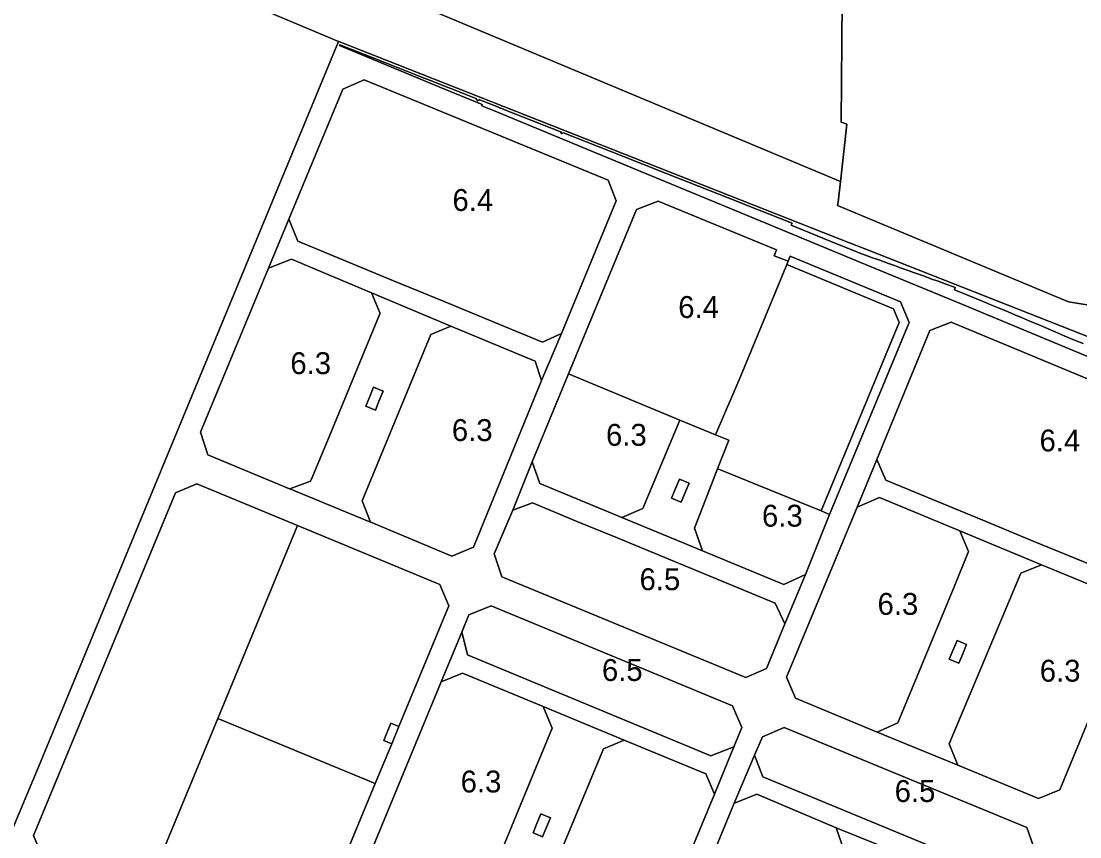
# Model space of a CAD drawing. Extents: x 598968 to 613553, y 4409678 to 4430833.
# Drawn here: x 605206 to 605786, y 4416009 to 4416456 of the extents above; entities that cross this region are included whole.
import ezdxf

# ---------------------------------------------------------------- set-up
doc = ezdxf.new("R2010")
doc.units = 0
for name, color, linetype in [('1', 7, 'Continuous'), ('Sòl Rústic Comú', 7, 'Continuous'), ('Zona 6.3 - ANNEX III E', 7, 'Continuous'), ('Zona 6.4 - ANNEX III E', 7, 'Continuous'), ('Zona 6.5 - ANNEX III E', 7, 'Continuous')]:
    doc.layers.add(name, color=color, linetype=linetype)

msp = doc.modelspace()

# ---------------------------------------------------------------- linework, layer by layer
at = {"layer": '1'}
for points in [[(605201.9819, 4416014.4167), (605215.895, 4416048.0361), (605285.2168, 4416215.5444), (605380.2609, 4416445.2078), (605380.2024, 4416445.2316), (605278.0926, 4416488.2206), (605151.1047, 4416547.4255)], [(605656.2175, 4416467.4258), (605655.5541, 4416400.8832), (605658.7291, 4416399.8252), (605655.5541, 4416371.5152), (605655.5981, 4416371.4972), (605655.2501, 4416368.4826), (605653.9451, 4416357.1782), (605653.6671, 4416355.2282), (605780.1701, 4416302.5642), (605797.1671, 4416299.7782), (605811.6561, 4416294.4842), (605815.3651, 4416307.4632), (605815.4201, 4416307.4412), (605820.0871, 4416323.5192), (605829.0771, 4416344.9072), (605833.7261, 4416359.7862), (605837.0821, 4416358.8012), (605860.3401, 4416405.8462), (605870.9121, 4416435.4482), (605888.8851, 4416462.9352)], [(606087.5309, 4416193.4781), (606062.8664, 4416193.9512), (605986.3384, 4416208.0456), (605977.9502, 4416209.5905), (605669.113, 4416331.3387), (605658.7295, 4416335.432), (605380.2645, 4416445.2071), (605380.2609, 4416445.2078), (605285.2168, 4416215.5444), (605215.895, 4416048.0361), (605201.9819, 4416014.4167)], [(605788.308, 4416279.6025), (605784.3428, 4416281.1932), (605780.3417, 4416282.8066), (605777.8748, 4416283.866), (605772.8921, 4416286.0056), (605769.0659, 4416287.6486), (605764.8895, 4416289.442), (605758.9423, 4416291.9457), (605754.8268, 4416293.6726), (605750.8026, 4416295.3612), (605747.1164, 4416296.9093), (605741.293, 4416299.355), (605737.6421, 4416300.8884), (605732.5194, 4416303.0272), (605728.5743, 4416304.6209), (605724.4723, 4416306.2778), (605719.5259, 4416308.2759), (605717.6329, 4416309.0405), (605718.1396, 4416310.3575), (605716.6584, 4416310.8898), (605712.5556, 4416312.364), (605708.7307, 4416313.7385), (605704.7841, 4416315.1567), (605700.6374, 4416316.6467), (605695.321, 4416318.5571), (605692.9042, 4416319.4255), (605690.6396, 4416320.2393), (605688.55, 4416320.9902), (605684.8384, 4416322.3239), (605681.5738, 4416323.4969), (605676.7175, 4416325.242), (605672.8113, 4416326.6456), (605668.4305, 4416328.2198), (605665.8433, 4416329.1495), (605663.3217, 4416330.1798), (605652.7659, 4416334.4925), (605628.2477, 4416344.51), (605628.6879, 4416345.6885), (605609.8098, 4416353.1307), (605593.65, 4416359.5012), (605577.474, 4416365.8782), (605559.4224, 4416372.9945), (605534.5856, 4416382.7857), (605510.4124, 4416392.3153), (605503.4752, 4416395.0501), (605503.4721, 4416395.0498), (605502.2742, 4416394.7072), (605502.2706, 4416394.7062), (605502.0406, 4416395.3562), (605502.417, 4416395.4658), (605491.2112, 4416399.8833), (605470.6929, 4416407.9721), (605469.5876, 4416408.4079), (605469.5749, 4416408.3755), (605469.5712, 4416408.3763), (605468.6549, 4416408.5655), (605468.694, 4416408.7617), (605459.3821, 4416412.4326), (605457.1398, 4416413.3159), (605457.1356, 4416413.3168), (605457.2298, 4416412.94), (605456.3347, 4416412.7162), (605456.2038, 4416413.24), (605456.1999, 4416413.2395), (605455.7447, 4416413.1262), (605455.741, 4416413.1252), (605455.5379, 4416413.9465), (605453.5702, 4416414.7223), (605449.1112, 4416416.4801), (605444.077, 4416418.4647), (605437.8908, 4416420.9035), (605432.0541, 4416423.2044), (605425.7081, 4416425.7061), (605422.591, 4416426.935), (605417.9152, 4416428.7783), (605412.9062, 4416430.753), (605405.6293, 4416433.6216), (605398.6101, 4416436.3888), (605386.9752, 4416440.9756), (605380.9602, 4416443.3468), (605380.7856, 4416442.9038), (605401.4018, 4416434.3169), (605435.7774, 4416420.1599), (605458.955, 4416410.6553), (605458.6808, 4416409.9993), (605465.0216, 4416407.3496), (605532.1168, 4416379.6668), (605609.0137, 4416347.7484), (605671.2033, 4416322.0197), (605721.6761, 4416301.2056), (605782.7307, 4416275.8612), (605823.916, 4416258.8207)], [(605823.916, 4416258.8207), (605782.7307, 4416275.8612), (605721.6761, 4416301.2056), (605671.2033, 4416322.0197), (605609.0137, 4416347.7484), (605532.1168, 4416379.6668), (605465.0216, 4416407.3496), (605458.6808, 4416409.9993), (605458.955, 4416410.6553), (605435.7774, 4416420.1599), (605401.4018, 4416434.3169), (605380.7856, 4416442.9038), (605380.9602, 4416443.3468), (605386.9752, 4416440.9756), (605398.6101, 4416436.3888), (605405.6293, 4416433.6216), (605412.9062, 4416430.753), (605417.9152, 4416428.7783), (605422.591, 4416426.935), (605425.7081, 4416425.7061), (605432.0541, 4416423.2044), (605437.8908, 4416420.9035), (605444.077, 4416418.4647), (605449.1112, 4416416.4801), (605453.5702, 4416414.7223), (605455.5379, 4416413.9465), (605455.741, 4416413.1252), (605455.7447, 4416413.1262), (605456.1999, 4416413.2395), (605456.2038, 4416413.24), (605456.3347, 4416412.7162), (605457.2298, 4416412.94), (605457.1356, 4416413.3168), (605457.1398, 4416413.3159), (605459.3821, 4416412.4326), (605468.694, 4416408.7617), (605468.6549, 4416408.5655), (605469.5712, 4416408.3763), (605469.5749, 4416408.3755), (605469.5876, 4416408.4079), (605470.6929, 4416407.9721), (605491.2112, 4416399.8833), (605502.417, 4416395.4658), (605502.0406, 4416395.3562), (605502.2706, 4416394.7062), (605502.2742, 4416394.7072), (605503.4721, 4416395.0498), (605503.4752, 4416395.0501), (605510.4124, 4416392.3153), (605534.5856, 4416382.7857), (605559.4224, 4416372.9945), (605577.474, 4416365.8782), (605593.65, 4416359.5012), (605609.8098, 4416353.1307), (605628.6879, 4416345.6885), (605628.2477, 4416344.51), (605652.7659, 4416334.4925), (605663.3217, 4416330.1798), (605665.8433, 4416329.1495), (605668.4305, 4416328.2198), (605672.8113, 4416326.6456), (605676.7175, 4416325.242), (605681.5738, 4416323.4969), (605684.8384, 4416322.3239), (605688.55, 4416320.9902), (605690.6396, 4416320.2393), (605692.9042, 4416319.4255), (605695.321, 4416318.5571), (605700.6374, 4416316.6467), (605704.7841, 4416315.1567), (605708.7307, 4416313.7385), (605712.5556, 4416312.364), (605716.6584, 4416310.8898), (605718.1396, 4416310.3575), (605717.6329, 4416309.0405), (605719.5259, 4416308.2759), (605724.4723, 4416306.2778), (605728.5743, 4416304.6209), (605732.5194, 4416303.0272), (605737.6421, 4416300.8884), (605741.293, 4416299.355), (605747.1164, 4416296.9093), (605750.8026, 4416295.3612), (605754.8268, 4416293.6726), (605758.9423, 4416291.9457), (605764.8895, 4416289.442), (605769.0659, 4416287.6486), (605772.8921, 4416286.0056), (605777.8748, 4416283.866), (605780.3417, 4416282.8066), (605784.3428, 4416281.1932), (605788.308, 4416279.6025)]]:
    msp.add_lwpolyline(points, dxfattribs=at)
for points in [[(605308.6166, 4416218.7091), (605304.5961, 4416230.9978), (605341.886, 4416320.9487), (605352.9558, 4416347.7585), (605382.4553, 4416418.9983), (605394.3162, 4416424.1281), (605527.984, 4416369.2411), (605532.284, 4416357.9113), (605502.2945, 4416285.1116), (605491.4847, 4416259.3817), (605454.1242, 4416167.9733), (605442.1964, 4416163.1633), (605397.8152, 4416181.6381), (605397.7708, 4416181.7498), (605353.571, 4416200.0405), (605353.3117, 4416199.9473)], [(605465.4717, 4416164.4297), (605475.6251, 4416188.2121), (605486.3243, 4416214.7895), (605506.1501, 4416262.941), (605543.5339, 4416353.0315), (605555.2892, 4416357.5826), (605555.2922, 4416357.583), (605620.1772, 4416330.9231), (605618.8678, 4416327.6708), (605626.5327, 4416324.7169), (605627.6942, 4416327.5236), (605627.6976, 4416327.5222), (605688.0862, 4416302.5316), (605692.802, 4416291.1569), (605649.2644, 4416185.953), (605635.9937, 4416153.0851), (605624.7739, 4416126.0252), (605614.6641, 4416101.4453), (605603.4151, 4416096.5856), (605469.6953, 4416151.8424)], [(605502.2945, 4416285.1116), (605491.9247, 4416280.4415), (605465.8448, 4416291.1906), (605438.1596, 4416302.6013), (605410.3871, 4416314.048), (605382.4955, 4416325.5439), (605357.9058, 4416335.6788), (605352.9578, 4416347.7537), (605352.9558, 4416347.7585), (605341.886, 4416320.9487), (605341.8907, 4416320.9505), (605354.3459, 4416325.7788), (605398.3061, 4416307.3758), (605441.7035, 4416289.2085), (605487.8947, 4416269.8715), (605491.4847, 4416259.3817)], [(605644.6444, 4416187.8649), (605687.3902, 4416291.1551), (605684.2607, 4416298.7036), (605625.7823, 4416322.9036), (605625.3999, 4416321.9796), (605600.5636, 4416261.9656), (605586.7139, 4416229.6735), (605594.0048, 4416226.5854), (605587.9352, 4416211.0222), (605588.1096, 4416210.951)], [(605649.2644, 4416185.953), (605692.802, 4416291.1569), (605688.0862, 4416302.5316), (605627.6976, 4416327.5222), (605627.6942, 4416327.5236), (605626.5327, 4416324.7169), (605625.7823, 4416322.9036), (605684.2607, 4416298.7036), (605687.3902, 4416291.1551), (605644.6444, 4416187.8649)], [(605441.7035, 4416289.2085), (605398.3061, 4416307.3758), (605402.9745, 4416296.1154), (605402.8725, 4416295.8689), (605374.1089, 4416226.365), (605365.2216, 4416204.9389), (605364.8861, 4416204.1302), (605353.571, 4416200.0405), (605397.7708, 4416181.7498), (605396.4526, 4416185.0679), (605393.1168, 4416193.4641), (605430.6943, 4416284.6442)], [(605625.674, 4416096.6755), (605664.3334, 4416189.8652), (605675.0846, 4416216.092), (605704.1927, 4416286.7749), (605715.9047, 4416291.246), (605848.9515, 4416236.0677), (605853.5315, 4416224.1379), (605824.792, 4416154.3681), (605814.1778, 4416128.8246), (605775.4829, 4416034.9286), (605763.824, 4416030.1689), (605719.4731, 4416048.4982), (605675.3644, 4416066.6869), (605630.654, 4416085.1957)], [(605402.5155, 4416248.3267), (605404.6569, 4416253.5011), (605399.3902, 4416255.6807), (605397.2488, 4416250.5063), (605395.1074, 4416245.332), (605400.3742, 4416243.1525)], [(605402.5155, 4416248.3267), (605400.3742, 4416243.1525), (605395.1074, 4416245.332), (605397.2488, 4416250.5063), (605399.3902, 4416255.6807), (605404.6569, 4416253.5011)], [(605586.7139, 4416229.6735), (605567.209, 4416237.6742), (605546.9144, 4416189.1333), (605535.4584, 4416184.2205), (605579.7042, 4416165.944), (605575.2142, 4416178.4038), (605587.9352, 4416211.0222), (605594.0048, 4416226.5854)], [(605535.4584, 4416184.2205), (605490.5049, 4416202.8422), (605486.3262, 4416214.7843), (605486.3243, 4416214.7895), (605475.6251, 4416188.2121), (605475.6298, 4416188.2139), (605486.395, 4416192.2823), (605510.4776, 4416182.326), (605532.4578, 4416173.239), (605619.4739, 4416137.265), (605624.7739, 4416126.0252), (605635.9937, 4416153.0851), (605624.1638, 4416147.4749), (605579.7042, 4416165.944)], [(605824.792, 4416154.3681), (605813.3321, 4416149.748), (605788.6243, 4416159.9236), (605760.8753, 4416171.3516), (605733.2461, 4416182.7304), (605705.2935, 4416194.2422), (605680.0332, 4416204.6453), (605675.0867, 4416216.0873), (605675.0846, 4416216.092), (605664.3334, 4416189.8652), (605664.3382, 4416189.8672), (605676.6662, 4416195.1542), (605720.6969, 4416176.933), (605765.4313, 4416158.4206), (605809.4619, 4416140.1993), (605814.1778, 4416128.8246)], [(605413.2444, 4416069.7069), (605409.3441, 4416060.2821), (605400.3206, 4416038.4781), (605362.8413, 4415947.9137), (605351.0859, 4415943.0399), (605273.0979, 4415975.3137), (605273.0943, 4415975.3146), (605217.9054, 4415998.1523), (605213.031, 4416009.9096), (605290.8173, 4416197.8715), (605302.5757, 4416202.7458), (605357.7632, 4416179.9075), (605435.7532, 4416147.6329), (605440.6276, 4416135.8756)], [(605357.7632, 4416179.9075), (605302.5757, 4416202.7458), (605290.8173, 4416197.8715), (605213.031, 4416009.9096), (605217.9054, 4415998.1523), (605273.0943, 4415975.3146), (605314.0146, 4416074.194)], [(605570.1056, 4416197.9123), (605572.2469, 4416203.0866), (605566.9802, 4416205.2661), (605564.8388, 4416200.0918), (605562.6975, 4416194.9174), (605567.9642, 4416192.7379)], [(605570.1056, 4416197.9123), (605567.9642, 4416192.7379), (605562.6975, 4416194.9174), (605564.8388, 4416200.0918), (605566.9802, 4416205.2661), (605572.2469, 4416203.0866)], [(605413.2444, 4416069.7069), (605440.6276, 4416135.8756), (605435.7532, 4416147.6329), (605357.7632, 4416179.9075), (605314.0146, 4416074.194), (605400.3206, 4416038.4781), (605409.3441, 4416060.2821), (605405.0013, 4416062.0793), (605408.8525, 4416071.5079), (605408.8958, 4416071.4901)], [(605765.4313, 4416158.4206), (605720.6969, 4416176.933), (605725.4127, 4416165.5583), (605717.4589, 4416146.2807), (605686.6736, 4416071.6667), (605675.3644, 4416066.6869), (605719.4731, 4416048.4982), (605714.7034, 4416060.2873), (605754.0565, 4416153.7046)], [(605378.8742, 4415931.583), (605374.0758, 4415942.9193), (605386.2096, 4415972.6661), (605397.0031, 4415998.6269), (605436.4772, 4416094.1213), (605447.8156, 4416121.3723), (605451.6756, 4416130.9923), (605463.8177, 4416135.792), (605596.0043, 4416080.9851), (605601.2443, 4416069.2054), (605596.8544, 4416058.5554), (605586.2696, 4416032.5788), (605546.0952, 4415935.8658), (605536.0554, 4415911.0159), (605523.7056, 4415881.2859), (605512.0544, 4415876.325)], [(605596.8544, 4416058.5554), (605584.1145, 4416053.5752), (605451.2914, 4416108.8487), (605450.8256, 4416109.0425), (605450.2736, 4416111.3037), (605447.8171, 4416121.3663), (605447.8156, 4416121.3723), (605436.4772, 4416094.1213), (605436.482, 4416094.1233), (605448.2057, 4416098.9026), (605492.3118, 4416080.6494), (605536.7596, 4416062.2366), (605581.5221, 4416043.7957), (605586.2696, 4416032.5788)], [(605722.2186, 4416109.5754), (605720.0773, 4416104.401), (605714.8714, 4416106.5554), (605714.8105, 4416106.5806), (605716.9519, 4416111.755), (605719.0932, 4416116.9294), (605719.1541, 4416116.9042), (605724.36, 4416114.7498)], [(605722.2186, 4416109.5754), (605724.36, 4416114.7498), (605719.1541, 4416116.9042), (605719.0932, 4416116.9294), (605716.9519, 4416111.755), (605714.8105, 4416106.5806), (605714.8714, 4416106.5554), (605720.0773, 4416104.401)], [(605536.7596, 4416062.2366), (605492.3118, 4416080.6494), (605497.2153, 4416068.7337), (605457.836, 4415973.154), (605451.3144, 4415970.2236), (605447.6218, 4415968.5645), (605446.8861, 4415968.2339), (605490.6274, 4415950.0969), (605486.1528, 4415963.1027), (605525.295, 4416057.4442)], [(605400.3206, 4416038.4781), (605314.0146, 4416074.194), (605273.0943, 4415975.3146), (605273.0979, 4415975.3137), (605351.0859, 4415943.0399), (605362.8413, 4415947.9137)], [(605413.2444, 4416069.7069), (605408.8958, 4416071.4901), (605408.8525, 4416071.5079), (605405.0013, 4416062.0793), (605409.3441, 4416060.2821)], [(605534.9055, 4415876.7261), (605546.9853, 4415906.0361), (605557.6473, 4415932.3467), (605597.0697, 4416027.6512), (605608.1698, 4416054.0843), (605612.4942, 4416064.0456), (605624.3651, 4416069.2253), (605757.3031, 4416014.3485), (605761.6531, 4416001.9487), (605757.7965, 4415992.5856), (605746.7334, 4415965.3688), (605708.314, 4415872.219), (605696.521, 4415844.501), (605684.9027, 4415814.9883), (605672.8055, 4415809.8995), (605664.0589, 4415813.5143), (605539.3425, 4415865.069), (605537.6712, 4415869.46)], [(605757.7965, 4415992.5856), (605744.8033, 4415987.4486), (605612.6443, 4416042.1758), (605608.1716, 4416054.0794), (605608.1698, 4416054.0843), (605597.0697, 4416027.6512), (605597.0744, 4416027.6532), (605609.4195, 4416032.6605), (605652.8502, 4416014.2157), (605698.1847, 4415995.9269), (605742.2155, 4415977.7057), (605746.7334, 4415965.3688)], [(605494.1849, 4416014.4584), (605492.0435, 4416009.284), (605486.7767, 4416011.4635), (605488.9181, 4416016.6379), (605491.0595, 4416021.8123), (605496.3262, 4416019.6328)], [(605494.1849, 4416014.4584), (605496.3262, 4416019.6328), (605491.0595, 4416021.8123), (605488.9181, 4416016.6379), (605486.7767, 4416011.4635), (605492.0435, 4416009.284)], [(605698.1847, 4415995.9269), (605652.8502, 4416014.2157), (605657.4041, 4416001.087), (605618.8546, 4415907.1673), (605606.8917, 4415902.1501), (605651.6001, 4415883.711), (605646.5345, 4415895.4679), (605685.8939, 4415990.6876), (605697.9061, 4415995.8082)]]:
    msp.add_lwpolyline(points, close=True, dxfattribs=at)
at = {"layer": 'Sòl Rústic Comú'}
for points in [[(604903.2291, 4416683.1934), (605655.2501, 4416368.4826), (605655.5981, 4416371.4972), (605655.5541, 4416371.5152), (605658.7291, 4416399.8252), (605655.5541, 4416400.8832), (605656.2175, 4416467.4258), (605574.9247, 4416959.1946), (605522.7987, 4416818.1944), (605354.9213, 4416671.694), (605163.4819, 4416693.1938)], [(605888.8851, 4416462.9352), (605870.9121, 4416435.4482), (605860.3401, 4416405.8462), (605837.0821, 4416358.8012), (605833.7261, 4416359.7862), (605829.0771, 4416344.9072), (605820.0871, 4416323.5192), (605815.4201, 4416307.4412), (605815.3651, 4416307.4632), (605811.6561, 4416294.4842), (605797.1671, 4416299.7782), (605780.1701, 4416302.5642), (605653.6671, 4416355.2282), (605653.9451, 4416357.1782), (605655.2501, 4416368.4826), (604903.2291, 4416683.1934)], [(605278.0926, 4416488.2206), (605380.2024, 4416445.2316), (605380.2609, 4416445.2078), (605380.2645, 4416445.2071), (605658.7295, 4416335.432), (605669.113, 4416331.3387), (605977.9502, 4416209.5905), (605986.3384, 4416208.0456), (606062.8664, 4416193.9512), (606087.5309, 4416193.4781), (606087.5348, 4416193.478), (606113.5428, 4416198.1418), (606124.6471, 4416200.1334), (606144.4267, 4416205.8138), (606222.0656, 4416225.4393), (606184.7409, 4416239.1948), (606176.5535, 4416313.1948), (606233.9295, 4416440.195), (606217.5547, 4416505.695)]]:
    msp.add_lwpolyline(points, dxfattribs=at)
at = {"layer": 'Zona 6.3 - ANNEX III E'}
for points in [[(605398.3061, 4416307.3758), (605354.3459, 4416325.7788), (605341.8907, 4416320.9505), (605341.886, 4416320.9487), (605304.5961, 4416230.9978), (605308.6166, 4416218.7091), (605353.3117, 4416199.9473), (605353.571, 4416200.0405), (605364.8861, 4416204.1302), (605365.2216, 4416204.9389), (605374.1089, 4416226.365), (605402.8725, 4416295.8689), (605402.9745, 4416296.1154)], [(605491.4847, 4416259.3817), (605487.8947, 4416269.8715), (605441.7035, 4416289.2085), (605430.6943, 4416284.6442), (605393.1168, 4416193.4641), (605396.4526, 4416185.0679), (605397.7708, 4416181.7498), (605397.8152, 4416181.6381), (605442.1964, 4416163.1633), (605454.1242, 4416167.9733)], [(605567.209, 4416237.6742), (605506.1534, 4416262.9396), (605506.1501, 4416262.941), (605486.3243, 4416214.7895), (605486.3262, 4416214.7843), (605490.5049, 4416202.8422), (605535.4584, 4416184.2205), (605546.9144, 4416189.1333)], [(605644.6444, 4416187.8649), (605588.1096, 4416210.951), (605587.9352, 4416211.0222), (605575.2142, 4416178.4038), (605579.7042, 4416165.944), (605624.1638, 4416147.4749), (605635.9937, 4416153.0851), (605649.2644, 4416185.953)], [(605720.6969, 4416176.933), (605676.6662, 4416195.1542), (605664.3382, 4416189.8672), (605664.3334, 4416189.8652), (605625.674, 4416096.6755), (605630.654, 4416085.1957), (605675.3644, 4416066.6869), (605686.6736, 4416071.6667), (605717.4589, 4416146.2807), (605725.4127, 4416165.5583)], [(605814.1778, 4416128.8246), (605809.4619, 4416140.1993), (605765.4313, 4416158.4206), (605754.0565, 4416153.7046), (605714.7034, 4416060.2873), (605719.4731, 4416048.4982), (605763.824, 4416030.1689), (605775.4829, 4416034.9286)], [(605492.3118, 4416080.6494), (605448.2057, 4416098.9026), (605436.482, 4416094.1233), (605436.4772, 4416094.1213), (605397.0031, 4415998.6269), (605397.0051, 4415998.6223), (605402.1451, 4415986.7234), (605446.8861, 4415968.2339), (605447.6218, 4415968.5645), (605451.3144, 4415970.2236), (605457.836, 4415973.154), (605497.2153, 4416068.7337)], [(605586.2696, 4416032.5788), (605581.5221, 4416043.7957), (605536.7596, 4416062.2366), (605525.295, 4416057.4442), (605486.1528, 4415963.1027), (605490.6274, 4415950.0969), (605534.7923, 4415931.8151), (605543.9899, 4415935.1113), (605545.711, 4415935.7281), (605546.0952, 4415935.8658)], [(605652.8502, 4416014.2157), (605609.4195, 4416032.6605), (605597.0744, 4416027.6532), (605597.0697, 4416027.6512), (605557.6473, 4415932.3467), (605557.6494, 4415932.342), (605562.7641, 4415920.3493), (605606.8917, 4415902.1501), (605618.8546, 4415907.1673), (605657.4041, 4416001.087)]]:
    msp.add_lwpolyline(points, close=True, dxfattribs=at)
at = {"layer": 'Zona 6.4 - ANNEX III E'}
for points in [[(605502.2945, 4416285.1116), (605532.284, 4416357.9113), (605527.984, 4416369.2411), (605394.3162, 4416424.1281), (605382.4553, 4416418.9983), (605352.9558, 4416347.7585), (605352.9578, 4416347.7537), (605357.9058, 4416335.6788), (605382.4955, 4416325.5439), (605410.3871, 4416314.048), (605438.1596, 4416302.6013), (605465.8448, 4416291.1906), (605491.9247, 4416280.4415)], [(605626.5327, 4416324.7169), (605618.8678, 4416327.6708), (605620.1772, 4416330.9231), (605555.2922, 4416357.583), (605555.2892, 4416357.5826), (605543.5339, 4416353.0315), (605506.1501, 4416262.941), (605506.1534, 4416262.9396), (605567.209, 4416237.6742), (605586.7139, 4416229.6735), (605600.5636, 4416261.9656), (605625.3999, 4416321.9796), (605625.7823, 4416322.9036)], [(605824.792, 4416154.3681), (605853.5315, 4416224.1379), (605848.9515, 4416236.0677), (605715.9047, 4416291.246), (605704.1927, 4416286.7749), (605675.0846, 4416216.092), (605675.0867, 4416216.0873), (605680.0332, 4416204.6453), (605705.2935, 4416194.2422), (605733.2461, 4416182.7304), (605760.8753, 4416171.3516), (605788.6243, 4416159.9236), (605813.3321, 4416149.748)]]:
    msp.add_lwpolyline(points, close=True, dxfattribs=at)
at = {"layer": 'Zona 6.5 - ANNEX III E'}
for points in [[(605624.7739, 4416126.0252), (605619.4739, 4416137.265), (605532.4578, 4416173.239), (605510.4776, 4416182.326), (605486.395, 4416192.2823), (605475.6298, 4416188.2139), (605475.6251, 4416188.2121), (605465.4717, 4416164.4297), (605469.6953, 4416151.8424), (605603.4151, 4416096.5856), (605614.6641, 4416101.4453)], [(605596.8544, 4416058.5554), (605601.2443, 4416069.2054), (605596.0043, 4416080.9851), (605463.8177, 4416135.792), (605451.6756, 4416130.9923), (605447.8156, 4416121.3723), (605447.8171, 4416121.3663), (605450.2736, 4416111.3037), (605450.8256, 4416109.0425), (605451.2914, 4416108.8487), (605584.1145, 4416053.5752)], [(605757.7965, 4415992.5856), (605761.6531, 4416001.9487), (605757.3031, 4416014.3485), (605624.3651, 4416069.2253), (605612.4942, 4416064.0456), (605608.1698, 4416054.0843), (605608.1716, 4416054.0794), (605612.6443, 4416042.1758), (605744.8033, 4415987.4486)]]:
    msp.add_lwpolyline(points, close=True, dxfattribs=at)

# ---------------------------------------------------------------- texts
at = {"layer": 'Zona 6.3 - ANNEX III E'}
for p in [(605353.7853, 4416262.863), (605442.3007, 4416226.1859), (605526.7667, 4416223.5807), (605612.2393, 4416179.2485), (605675.5433, 4416130.9205), (605764.4406, 4416094.2948), (605447.1092, 4416033.5682)]:
    msp.add_text('6.3', height=12, dxfattribs=at).set_placement(p)
at = {"layer": 'Zona 6.4 - ANNEX III E'}
for p in [(605442.6199, 4416352.2848), (605566.3414, 4416293.6283), (605764.308, 4416220.497)]:
    msp.add_text('6.4', height=12, dxfattribs=at).set_placement(p)
at = {"layer": 'Zona 6.5 - ANNEX III E'}
for p in [(605545.1228, 4416144.4339), (605524.53, 4416094.6836), (605684.9115, 4416028.3369)]:
    msp.add_text('6.5', height=12, dxfattribs=at).set_placement(p)

doc.saveas('drawing.dxf')
